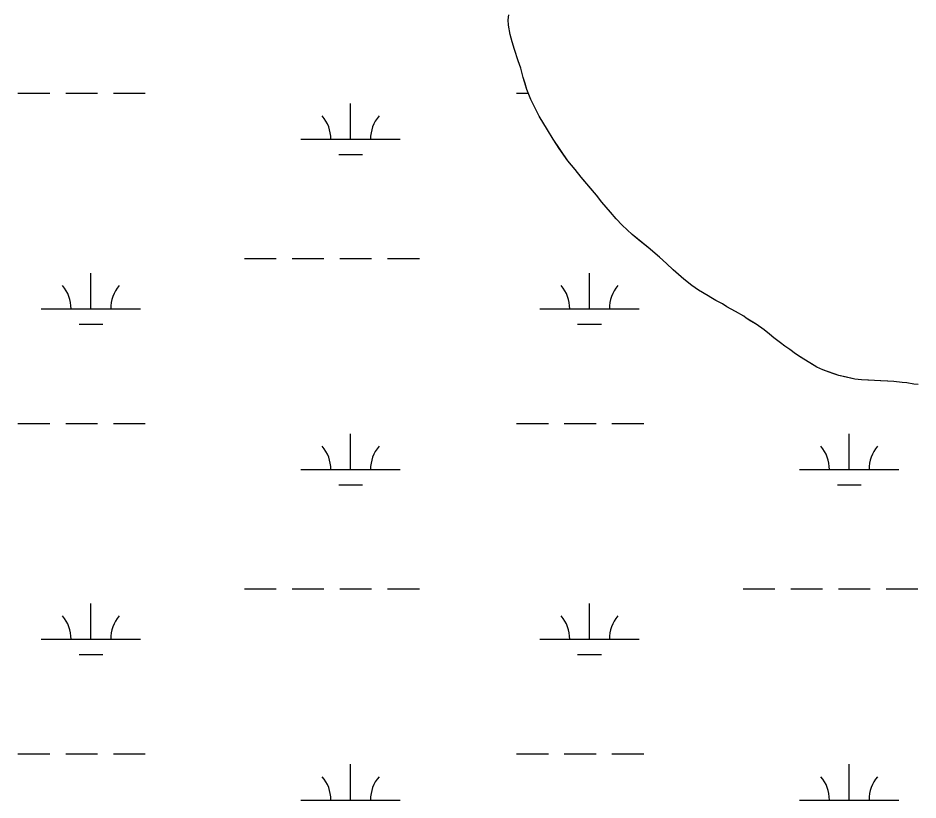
# Model space of a CAD drawing. Extents: x 3161564 to 3199464, y 849354 to 874788.
# Drawn here: x 3187361 to 3188267, y 859501 to 860288 of the extents above; entities that cross this region are included whole.
import ezdxf

# ---------------------------------------------------------------- set-up
doc = ezdxf.new("R2010")
doc.units = 0
for name, color, linetype in [('V-SITE-VEGE', 7, 'Continuous'), ('V-TOPO-SHOR', 7, 'Continuous'), ('V-WETL-SWMP', 7, 'Continuous')]:
    doc.layers.add(name, color=color, linetype=linetype)

msp = doc.modelspace()

# ---------------------------------------------------------------- linework, layer by layer
at = {"layer": 'V-SITE-VEGE'}
msp.add_lwpolyline([(3188266.75, 859919.22), (3188262.38, 859919.58), (3188255.47, 859920.66), (3188250.74, 859921.01), (3188242.37, 859922.09), (3188210, 859923.86), (3188203.09, 859924.58), (3188187.08, 859928.19), (3188171.06, 859933.99), (3188164.88, 859936.52), (3188151.77, 859944.5), (3188143.39, 859949.95), (3188137.57, 859954.3), (3188132.83, 859957.57), (3188128.46, 859961.2), (3188121.54, 859966.28), (3188117.17, 859969.91), (3188111.71, 859974.27), (3188103.7, 859979.71), (3188093.87, 859985.88), (3188091.32, 859988.06), (3188082.95, 859992.78), (3188074.21, 859997.49), (3188069.84, 860000.39), (3188063.29, 860003.66), (3188058.19, 860006.56), (3188055.64, 860008.37), (3188045.81, 860014.18), (3188038.9, 860018.9), (3188030.89, 860025.07), (3188020.32, 860034.51), (3188013.4, 860041.04), (3188006.48, 860047.22), (3187995.19, 860057.02), (3187979.16, 860070.09), (3187968.96, 860079.53), (3187962.77, 860086.07), (3187957.3, 860092.61), (3187948.56, 860102.78), (3187943.09, 860109.68), (3187927.79, 860127.85), (3187921.59, 860135.47), (3187914.3, 860144.19), (3187899.36, 860165.99), (3187893.89, 860175.44), (3187885.5, 860189.25), (3187877.11, 860205.97), (3187873.09, 860216.15), (3187869.43, 860228.15), (3187866.87, 860237.6), (3187864.31, 860244.87), (3187860.66, 860256.5), (3187858.1, 860264.14), (3187856.27, 860271.41), (3187854.44, 860280.87), (3187854.07, 860286.32), (3187854.79, 860291.41)], dxfattribs=at)
at = {"layer": 'V-TOPO-SHOR'}
for points in [[(3187873.09, 860216.15), (3187871.26, 860222.33), (3187869.43, 860228.15), (3187866.87, 860237.6), (3187864.31, 860244.87), (3187860.66, 860256.5), (3187858.1, 860264.14), (3187856.27, 860271.41), (3187854.44, 860280.87), (3187854.07, 860286.32), (3187854.79, 860291.41)], [(3188266.75, 859919.22), (3188262.38, 859919.58), (3188255.47, 859920.66), (3188250.74, 859921.01), (3188242.37, 859922.09), (3188236.19, 859922.45), (3188228.91, 859922.8), (3188216.91, 859923.51), (3188210, 859923.86), (3188203.09, 859924.58), (3188193.26, 859926.74), (3188187.08, 859928.19), (3188180.89, 859930.36), (3188171.06, 859933.99), (3188164.88, 859936.52), (3188159.41, 859939.79), (3188151.77, 859944.5), (3188147.4, 859947.41), (3188143.39, 859949.95), (3188137.57, 859954.3), (3188132.83, 859957.57), (3188128.46, 859961.2), (3188121.54, 859966.28), (3188117.17, 859969.91), (3188111.71, 859974.27), (3188103.7, 859979.71), (3188098.6, 859982.98), (3188093.87, 859985.88), (3188091.32, 859988.06), (3188082.95, 859992.78), (3188074.21, 859997.49), (3188069.84, 860000.39), (3188063.29, 860003.66), (3188058.19, 860006.56), (3188055.64, 860008.37), (3188045.81, 860014.18), (3188038.9, 860018.9), (3188030.88, 860025.07), (3188020.32, 860034.51), (3188013.4, 860041.04), (3188006.48, 860047.22), (3187995.19, 860057.02), (3187987.17, 860063.56), (3187979.16, 860070.09), (3187968.96, 860079.53), (3187962.77, 860086.07), (3187957.3, 860092.61), (3187948.56, 860102.78), (3187943.09, 860109.68), (3187936.9, 860116.95), (3187927.79, 860127.85), (3187921.59, 860135.47), (3187914.3, 860144.19), (3187905.55, 860156.91), (3187899.36, 860165.99), (3187893.89, 860175.44), (3187885.5, 860189.25), (3187881.12, 860197.97), (3187877.11, 860205.97), (3187873.09, 860216.15)]]:
    msp.add_lwpolyline(points, dxfattribs=at)
at = {"layer": 'V-WETL-SWMP'}
for p, q in [((3187854.07, 860286.32), (3187854.79, 860291.41)), ((3187854.44, 860280.87), (3187854.07, 860286.32)), ((3187856.27, 860271.41), (3187854.44, 860280.87)), ((3187858.1, 860264.14), (3187856.27, 860271.41)), ((3187860.66, 860256.5), (3187858.1, 860264.14)), ((3187864.31, 860244.87), (3187860.66, 860256.5)), ((3187866.87, 860237.6), (3187864.31, 860244.87)), ((3187869.43, 860228.15), (3187866.87, 860237.6)), ((3187871.26, 860222.33), (3187869.43, 860228.15)), ((3187873.09, 860216.15), (3187871.26, 860222.33)), ((3187360.77, 860212.52), (3187392.77, 860212.52)), ((3187408.77, 860212.52), (3187440.77, 860212.52)), ((3187456.77, 860212.52), (3187488.77, 860212.52)), ((3187862.68, 860212.52), (3187874.52, 860212.52)), ((3187877.11, 860205.97), (3187873.09, 860216.15)), ((3187695.62, 860166.09), (3187695.62, 860202.09)), ((3187885.5, 860189.25), (3187877.11, 860205.97)), ((3187893.89, 860175.44), (3187885.5, 860189.25)), ((3187899.36, 860165.99), (3187893.89, 860175.44)), ((3187645.62, 860166.09), (3187745.62, 860166.09)), ((3187905.55, 860156.91), (3187899.36, 860165.99)), ((3187914.3, 860144.19), (3187905.55, 860156.91)), ((3187683.62, 860150.66), (3187707.62, 860150.66)), ((3187921.59, 860135.47), (3187914.3, 860144.19)), ((3187927.79, 860127.85), (3187921.59, 860135.47)), ((3187936.9, 860116.95), (3187927.79, 860127.85)), ((3187943.09, 860109.68), (3187936.9, 860116.95)), ((3187948.56, 860102.78), (3187943.09, 860109.68)), ((3187957.3, 860092.61), (3187948.56, 860102.78)), ((3187962.77, 860086.07), (3187957.3, 860092.61)), ((3187968.96, 860079.53), (3187962.77, 860086.07)), ((3187979.16, 860070.09), (3187968.96, 860079.53)), ((3187995.19, 860057.02), (3187979.16, 860070.09)), ((3188006.48, 860047.22), (3187995.19, 860057.02)), ((3188013.4, 860041.04), (3188006.48, 860047.22)), ((3187588.77, 860046.02), (3187620.77, 860046.02)), ((3187636.77, 860046.02), (3187668.77, 860046.02)), ((3187684.77, 860046.02), (3187716.77, 860046.02)), ((3187732.77, 860046.02), (3187764.77, 860046.02)), ((3188020.32, 860034.51), (3188013.4, 860041.04)), ((3187434.18, 859995.28), (3187434.18, 860031.28)), ((3187936.09, 859995.28), (3187936.09, 860031.28)), ((3188030.88, 860025.07), (3188020.32, 860034.51)), ((3188038.9, 860018.9), (3188030.88, 860025.07)), ((3188045.81, 860014.18), (3188038.9, 860018.9)), ((3188055.64, 860008.37), (3188045.81, 860014.18)), ((3188058.19, 860006.56), (3188055.64, 860008.37)), ((3188063.29, 860003.66), (3188058.19, 860006.56)), ((3188069.84, 860000.39), (3188063.29, 860003.66)), ((3187384.18, 859995.28), (3187484.18, 859995.28)), ((3187886.09, 859995.28), (3187986.09, 859995.28)), ((3188074.21, 859997.49), (3188069.84, 860000.39)), ((3188082.95, 859992.77), (3188074.21, 859997.49)), ((3188091.32, 859988.06), (3188082.95, 859992.77)), ((3188093.87, 859985.88), (3188091.32, 859988.06)), ((3188098.6, 859982.98), (3188093.87, 859985.88)), ((3187422.18, 859979.85), (3187446.18, 859979.85)), ((3187924.09, 859979.85), (3187948.09, 859979.85)), ((3188103.7, 859979.71), (3188098.6, 859982.98)), ((3188111.71, 859974.27), (3188103.7, 859979.71)), ((3188117.17, 859969.91), (3188111.71, 859974.27)), ((3188121.54, 859966.28), (3188117.17, 859969.91)), ((3188128.46, 859961.2), (3188121.54, 859966.28)), ((3188132.83, 859957.57), (3188128.46, 859961.2)), ((3188137.57, 859954.3), (3188132.83, 859957.57)), ((3188143.39, 859949.95), (3188137.57, 859954.3)), ((3188147.4, 859947.41), (3188143.39, 859949.95)), ((3188151.77, 859944.5), (3188147.4, 859947.41)), ((3188159.41, 859939.79), (3188151.77, 859944.5)), ((3188164.88, 859936.52), (3188159.41, 859939.79)), ((3188171.06, 859933.99), (3188164.88, 859936.52)), ((3188180.89, 859930.36), (3188171.06, 859933.99)), ((3188187.08, 859928.19), (3188180.89, 859930.36)), ((3188193.26, 859926.74), (3188187.08, 859928.19)), ((3188203.09, 859924.58), (3188193.26, 859926.74)), ((3188210, 859923.86), (3188203.09, 859924.58)), ((3188216.91, 859923.51), (3188210, 859923.86)), ((3188228.91, 859922.8), (3188216.91, 859923.51)), ((3188236.19, 859922.45), (3188228.91, 859922.8)), ((3188242.37, 859922.09), (3188236.19, 859922.45)), ((3188250.74, 859921.01), (3188242.37, 859922.09)), ((3188255.47, 859920.66), (3188250.74, 859921.01)), ((3188262.38, 859919.58), (3188255.47, 859920.66)), ((3188266.75, 859919.22), (3188262.38, 859919.58)), ((3187360.77, 859879.84), (3187392.77, 859879.84)), ((3187408.77, 859879.84), (3187440.77, 859879.84)), ((3187456.77, 859879.84), (3187488.77, 859879.84)), ((3187862.68, 859879.84), (3187894.68, 859879.84)), ((3187910.68, 859879.84), (3187942.68, 859879.84)), ((3187958.68, 859879.84), (3187990.68, 859879.84)), ((3187695.62, 859833.41), (3187695.62, 859869.41)), ((3188197.52, 859833.41), (3188197.52, 859869.41)), ((3187645.62, 859833.41), (3187745.62, 859833.41)), ((3188147.52, 859833.41), (3188247.52, 859833.41)), ((3187683.62, 859817.98), (3187707.62, 859817.98)), ((3188185.52, 859817.98), (3188209.52, 859817.98)), ((3187588.77, 859713.34), (3187620.77, 859713.34)), ((3187636.77, 859713.34), (3187668.77, 859713.34)), ((3187684.77, 859713.34), (3187716.77, 859713.34)), ((3187732.77, 859713.34), (3187764.77, 859713.34)), ((3188090.68, 859713.34), (3188122.68, 859713.34)), ((3188138.68, 859713.34), (3188170.68, 859713.34)), ((3188186.68, 859713.34), (3188218.68, 859713.34)), ((3188234.68, 859713.34), (3188266.68, 859713.34)), ((3187434.18, 859662.6), (3187434.18, 859698.6)), ((3187936.09, 859662.6), (3187936.09, 859698.6)), ((3187384.18, 859662.6), (3187484.18, 859662.6)), ((3187886.09, 859662.6), (3187986.09, 859662.6)), ((3187422.18, 859647.17), (3187446.18, 859647.17)), ((3187924.09, 859647.17), (3187948.09, 859647.17)), ((3187360.77, 859547.17), (3187392.77, 859547.17)), ((3187408.77, 859547.17), (3187440.77, 859547.17)), ((3187456.77, 859547.17), (3187488.77, 859547.17)), ((3187862.68, 859547.17), (3187894.68, 859547.17)), ((3187910.68, 859547.17), (3187942.68, 859547.17)), ((3187958.68, 859547.17), (3187990.68, 859547.17)), ((3187695.62, 859500.74), (3187695.62, 859536.74)), ((3188197.52, 859500.74), (3188197.52, 859536.74)), ((3187645.62, 859500.74), (3187745.62, 859500.74)), ((3188147.52, 859500.74), (3188247.52, 859500.74))]:
    msp.add_line(p, q, dxfattribs=at)
for centre, start, end in [((3187640.37, 860166.56), 359.22818, 40.77184), ((3187750.86, 860166.56), 139.22818, 180.77184), ((3187378.94, 859995.75), 359.22818, 40.77184), ((3187489.42, 859995.75), 139.22818, 180.77184), ((3187880.85, 859995.75), 359.22818, 40.77184), ((3187991.33, 859995.75), 139.22818, 180.77184), ((3187640.37, 859833.89), 359.22818, 40.77184), ((3187750.86, 859833.89), 139.22818, 180.77184), ((3188142.28, 859833.89), 359.22818, 40.77184), ((3188252.77, 859833.89), 139.22818, 180.77184), ((3187378.94, 859663.08), 359.22818, 40.77184), ((3187489.42, 859663.08), 139.22818, 180.77184), ((3187880.85, 859663.08), 359.22818, 40.77184), ((3187991.33, 859663.08), 139.22818, 180.77184), ((3187640.37, 859501.21), 359.22818, 40.77184), ((3187750.86, 859501.21), 139.22818, 180.77184), ((3188142.28, 859501.21), 359.22818, 40.77184), ((3188252.77, 859501.21), 139.22818, 180.77184)]:
    msp.add_arc(centre, 35.25, start, end, dxfattribs=at)

doc.saveas('drawing.dxf')
